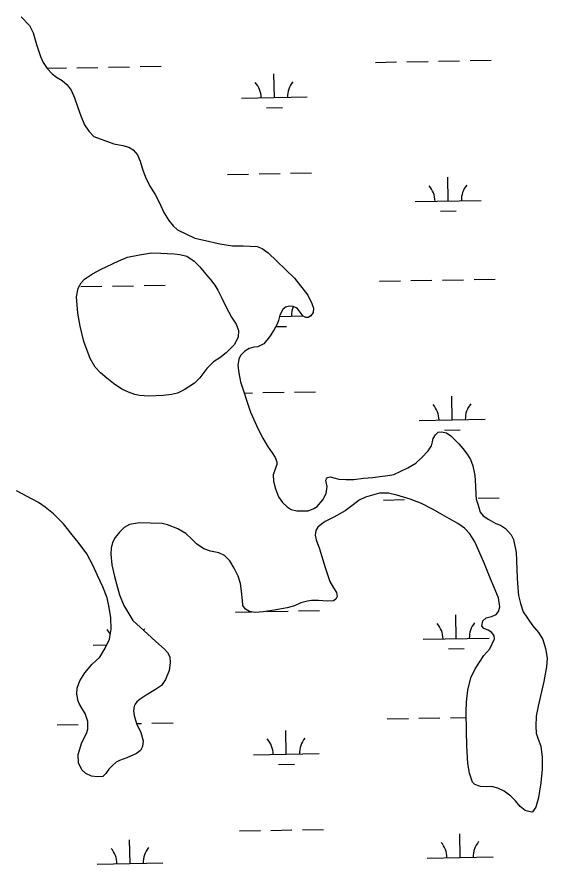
# Model space of a CAD drawing. Extents: x 3925854 to 3964121, y 224593 to 250589.
# Drawn here: x 3936067 to 3936873, y 231005 to 232292 of the extents above; entities that cross this region are included whole.
import ezdxf

# ---------------------------------------------------------------- set-up
doc = ezdxf.new("R2010")
doc.units = 0
doc.layers.add('V-WETL-SWMP', color=7, linetype='Continuous')

msp = doc.modelspace()

# ---------------------------------------------------------------- linework, layer by layer
at = {"layer": 'V-WETL-SWMP'}
for p, q in [((3936073.763, 232292.168), (3936086.148, 232279.149)), ((3936086.148, 232279.149), (3936092.134, 232267.94)), ((3936092.134, 232267.94), (3936097.112, 232250.53)), ((3936097.112, 232250.53), (3936102.888, 232232.119)), ((3936102.888, 232232.119), (3936107.077, 232222.712)), ((3936107.077, 232222.712), (3936113.266, 232213.703)), ((3936612.214, 232223.14), (3936644.208, 232223.722)), ((3936660.206, 232224.013), (3936692.2, 232224.595)), ((3936708.198, 232224.885), (3936740.192, 232225.467)), ((3936756.19, 232225.758), (3936788.184, 232226.34)), ((3936113.019, 232214.063), (3936142.383, 232214.597)), ((3936113.266, 232213.703), (3936120.856, 232205.691)), ((3936158.381, 232214.888), (3936190.375, 232215.47)), ((3936206.373, 232215.761), (3936238.367, 232216.342)), ((3936254.365, 232216.633), (3936286.359, 232217.215)), ((3936120.856, 232205.691), (3936127.251, 232200.882)), ((3936127.251, 232200.882), (3936136.046, 232195.67)), ((3936458.57, 232169.596), (3936457.915, 232205.59)), ((3936136.046, 232195.67), (3936143.638, 232189.059)), ((3936143.638, 232189.059), (3936149.629, 232180.849)), ((3936149.629, 232180.849), (3936154.814, 232169.24)), ((3936154.814, 232169.24), (3936159.796, 232154.631)), ((3936408.578, 232168.687), (3936508.561, 232170.505)), ((3936159.796, 232154.631), (3936164.179, 232141.624)), ((3936446.852, 232153.949), (3936470.848, 232154.386)), ((3936164.179, 232141.624), (3936169.762, 232128.014)), ((3936169.762, 232128.014), (3936176.351, 232118.604)), ((3936176.351, 232118.604), (3936184.341, 232110.392)), ((3936184.341, 232110.392), (3936214.532, 232099.15)), ((3936214.532, 232099.15), (3936228.131, 232096.532)), ((3936228.131, 232096.532), (3936237.329, 232094.119)), ((3936237.329, 232094.119), (3936244.125, 232090.31)), ((3936244.125, 232090.31), (3936250.716, 232082.5)), ((3936250.716, 232082.5), (3936254.504, 232072.893)), ((3936254.504, 232072.893), (3936258.887, 232059.485)), ((3936258.887, 232059.485), (3936263.87, 232045.876)), ((3936483.256, 232054.594), (3936515.251, 232055.176)), ((3936263.87, 232045.876), (3936270.454, 232033.265)), ((3936387.272, 232052.849), (3936419.267, 232053.43)), ((3936435.264, 232053.721), (3936467.259, 232054.303)), ((3936722.905, 232012.514), (3936722.251, 232048.508)), ((3936270.454, 232033.265), (3936277.241, 232022.054)), ((3936277.241, 232022.054), (3936284.025, 232009.643)), ((3936284.025, 232009.643), (3936290.807, 231994.832)), ((3936672.913, 232011.605), (3936772.897, 232013.423)), ((3936290.807, 231994.832), (3936297.993, 231983.021)), ((3936711.188, 231996.867), (3936735.184, 231997.303)), ((3936297.993, 231983.021), (3936304.783, 231974.61)), ((3936304.783, 231974.61), (3936311.176, 231968.601)), ((3936311.176, 231968.601), (3936337.763, 231955.764)), ((3936337.763, 231955.764), (3936354.162, 231952.541)), ((3936354.162, 231952.541), (3936375.559, 231947.512)), ((3936375.559, 231947.512), (3936395.158, 231944.486)), ((3936395.158, 231944.486), (3936411.16, 231944.265)), ((3936411.16, 231944.265), (3936432.363, 231943.437)), ((3936432.363, 231943.437), (3936440.16, 231940.026)), ((3936440.16, 231940.026), (3936449.353, 231933.813)), ((3936449.353, 231933.813), (3936489.309, 231894.954)), ((3936489.309, 231894.954), (3936509.478, 231869.523)), ((3936618.262, 231890.52), (3936650.256, 231891.102)), ((3936666.254, 231891.393), (3936698.248, 231891.975)), ((3936714.246, 231892.265), (3936746.24, 231892.847)), ((3936762.238, 231893.138), (3936794.232, 231893.72)), ((3936164.429, 231882.268), (3936196.423, 231882.85)), ((3936212.421, 231883.141), (3936244.415, 231883.722)), ((3936260.413, 231884.013), (3936292.407, 231884.595)), ((3936509.478, 231869.523), (3936515.462, 231856.713)), ((3936475.648, 231850.964), (3936471.243, 231847.569)), ((3936481.851, 231852.356), (3936475.648, 231850.964)), ((3936487.052, 231852.149), (3936481.851, 231852.356)), ((3936493.049, 231849.341), (3936487.052, 231852.149)), ((3936497.642, 231843.534), (3936493.049, 231849.341)), ((3936515.462, 231856.713), (3936518.053, 231849.508)), ((3936518.053, 231849.508), (3936517.445, 231843.108)), ((3936466.831, 231838.774), (3936464.82, 231830.575)), ((3936466.398, 231837.008), (3936502.519, 231837.665)), ((3936471.243, 231847.569), (3936466.831, 231838.774)), ((3936502.635, 231837.526), (3936497.642, 231843.534)), ((3936506.433, 231835.121), (3936502.635, 231837.526)), ((3936514.037, 231837.711), (3936510.033, 231835.316)), ((3936517.445, 231843.108), (3936514.037, 231837.711)), ((3936514.142, 231837.877), (3936514.609, 231837.885)), ((3936463.012, 231824.977), (3936457.999, 231815.982)), ((3936464.82, 231830.575), (3936463.012, 231824.977)), ((3936510.033, 231835.316), (3936506.433, 231835.121)), ((3936457.999, 231815.982), (3936451.185, 231805.989)), ((3936461.062, 231821.478), (3936476.896, 231821.766)), ((3936451.185, 231805.989), (3936442.369, 231795.399)), ((3936420.356, 231788.027), (3936413.55, 231784.035)), ((3936427.16, 231790.018), (3936420.356, 231788.027)), ((3936433.562, 231791.01), (3936427.16, 231790.018)), ((3936442.369, 231795.399), (3936433.562, 231791.01)), ((3936404.733, 231772.245), (3936403.119, 231762.445)), ((3936407.34, 231777.442), (3936404.733, 231772.245)), ((3936413.55, 231784.035), (3936407.34, 231777.442)), ((3936403.119, 231762.445), (3936404.705, 231751.241)), ((3936404.705, 231751.241), (3936407.287, 231737.435)), ((3936407.287, 231737.435), (3936422.229, 231691.208)), ((3936412.735, 231720.582), (3936425.315, 231720.81)), ((3936441.312, 231721.101), (3936473.307, 231721.683)), ((3936489.304, 231721.974), (3936521.299, 231722.556)), ((3936728.953, 231679.894), (3936728.299, 231715.888)), ((3936422.229, 231691.208), (3936434.197, 231665.588)), ((3936678.961, 231678.985), (3936778.945, 231680.803)), ((3936434.197, 231665.588), (3936440.98, 231652.177)), ((3936700.023, 231651.235), (3936703.43, 231656.831)), ((3936703.43, 231656.831), (3936707.836, 231660.826)), ((3936707.836, 231660.826), (3936712.638, 231661.62)), ((3936712.638, 231661.62), (3936720.238, 231660.21)), ((3936717.236, 231664.247), (3936741.232, 231664.683)), ((3936720.238, 231660.21), (3936726.832, 231655.4)), ((3936440.98, 231652.177), (3936448.165, 231639.765)), ((3936697.408, 231640.437), (3936699.016, 231646.235)), ((3936699.016, 231646.235), (3936700.023, 231651.235)), ((3936726.832, 231655.4), (3936739.018, 231643.182)), ((3936739.018, 231643.182), (3936745.21, 231636.373)), ((3936448.165, 231639.765), (3936455.153, 231629.754)), ((3936682.982, 231622.453), (3936692.397, 231632.842)), ((3936692.397, 231632.842), (3936697.408, 231640.437)), ((3936745.21, 231636.373), (3936751.8, 231627.563)), ((3936455.153, 231629.754), (3936459.945, 231622.747)), ((3936459.945, 231622.747), (3936462.536, 231615.942)), ((3936673.569, 231613.864), (3936682.982, 231622.453)), ((3936751.8, 231627.563), (3936756.59, 231619.555)), ((3936756.59, 231619.555), (3936760.378, 231609.748)), ((3936460.323, 231606.143), (3936456.909, 231596.146)), ((3936462.331, 231611.742), (3936460.323, 231606.143)), ((3936462.536, 231615.942), (3936462.331, 231611.742)), ((3936640.141, 231596.905), (3936661.757, 231606.678)), ((3936661.757, 231606.678), (3936673.569, 231613.864)), ((3936760.378, 231609.748), (3936763.359, 231595.142)), ((3936456.909, 231596.146), (3936457.096, 231586.344)), ((3936537.715, 231590.239), (3936539.318, 231592.037)), ((3936539.318, 231592.037), (3936543.32, 231593.032)), ((3936543.32, 231593.032), (3936548.919, 231591.824)), ((3936548.919, 231591.824), (3936556.718, 231589.814)), ((3936594.325, 231590.964), (3936608.129, 231591.946)), ((3936608.129, 231591.946), (3936619.133, 231593.532)), ((3936619.133, 231593.532), (3936630.937, 231595.117)), ((3936630.937, 231595.117), (3936640.141, 231596.905)), ((3936763.359, 231595.142), (3936764.539, 231579.538)), ((3936457.096, 231586.344), (3936460.482, 231574.938)), ((3936537.112, 231588.239), (3936537.715, 231590.239)), ((3936537.509, 231585.438), (3936537.112, 231588.239)), ((3936538.699, 231578.235), (3936537.509, 231585.438)), ((3936556.718, 231589.814), (3936567.118, 231589)), ((3936567.118, 231589), (3936579.32, 231589.184)), ((3936579.32, 231589.184), (3936594.325, 231590.964)), ((3936764.539, 231579.538), (3936764.721, 231565.935)), ((3936099.794, 231554.21), (3936066.412, 231572.057)), ((3936460.482, 231574.938), (3936465.067, 231562.93)), ((3936532.472, 231558.24), (3936537.285, 231567.836)), ((3936537.285, 231567.836), (3936538.699, 231578.235)), ((3936618.299, 231568.129), (3936597.088, 231562.356)), ((3936631.902, 231568.111), (3936618.299, 231568.129)), ((3936644.9, 231565.493), (3936631.902, 231568.111)), ((3936764.721, 231565.935), (3936765.312, 231559.134)), ((3936110.186, 231546.995), (3936099.794, 231554.21)), ((3936465.067, 231562.93), (3936470.856, 231554.321)), ((3936470.856, 231554.321), (3936478.049, 231547.51)), ((3936523.857, 231547.85), (3936532.472, 231558.24)), ((3936587.48, 231557.568), (3936578.469, 231550.578)), ((3936597.088, 231562.356), (3936587.48, 231557.568)), ((3936624.31, 231557.9), (3936656.304, 231558.482)), ((3936665.096, 231559.466), (3936644.9, 231565.493)), ((3936682.09, 231552.642), (3936665.096, 231559.466)), ((3936765.312, 231559.134), (3936768.701, 231550.328)), ((3936768.286, 231560.518), (3936800.281, 231561.1)), ((3936122.975, 231536.777), (3936110.186, 231546.995)), ((3936478.049, 231547.51), (3936484.045, 231543.702)), ((3936484.045, 231543.702), (3936492.843, 231541.49)), ((3936492.843, 231541.49), (3936509.846, 231541.467)), ((3936509.846, 231541.467), (3936518.852, 231545.256)), ((3936518.852, 231545.256), (3936523.857, 231547.85)), ((3936566.256, 231541.593), (3936549.04, 231532.014)), ((3936578.469, 231550.578), (3936566.256, 231541.593)), ((3936699.081, 231544.218), (3936682.09, 231552.642)), ((3936710.474, 231537.602), (3936699.081, 231544.218)), ((3936768.701, 231550.328), (3936771.687, 231539.322)), ((3936138.157, 231521.554), (3936122.975, 231536.777)), ((3936549.04, 231532.014), (3936536.029, 231525.43)), ((3936724.866, 231529.582), (3936710.474, 231537.602)), ((3936737.659, 231522.164), (3936724.866, 231529.582)), ((3936771.687, 231539.322), (3936776.281, 231534.115)), ((3936776.281, 231534.115), (3936784.675, 231528.303)), ((3936784.675, 231528.303), (3936795.268, 231522.088)), ((3936151.338, 231505.134), (3936138.157, 231521.554)), ((3936230.366, 231516.032), (3936222.955, 231509.04)), ((3936238.573, 231520.821), (3936230.366, 231516.032)), ((3936253.579, 231523.202), (3936238.573, 231520.821)), ((3936269.981, 231522.58), (3936253.579, 231523.202)), ((3936288.184, 231522.356), (3936269.981, 231522.58)), ((3936296.382, 231520.145), (3936288.184, 231522.356)), ((3936311.777, 231514.324), (3936296.382, 231520.145)), ((3936324.169, 231506.906), (3936311.777, 231514.324)), ((3936524.816, 231516.843), (3936521.608, 231511.447)), ((3936530.422, 231521.037), (3936524.816, 231516.843)), ((3936536.029, 231525.43), (3936530.422, 231521.037)), ((3936747.651, 231515.349), (3936737.659, 231522.164)), ((3936755.641, 231506.537), (3936747.651, 231515.349)), ((3936795.268, 231522.088), (3936802.666, 231519.478)), ((3936802.666, 231519.478), (3936809.861, 231514.667)), ((3936809.861, 231514.667), (3936818.45, 231505.054)), ((3936160.525, 231493.92), (3936151.338, 231505.134)), ((3936222.955, 231509.04), (3936216.744, 231501.047)), ((3936332.76, 231499.094), (3936324.169, 231506.906)), ((3936521.608, 231511.447), (3936520.799, 231504.647)), ((3936520.799, 231504.647), (3936522.19, 231497.444)), ((3936763.626, 231494.125), (3936755.641, 231506.537)), ((3936818.45, 231505.054), (3936822.241, 231497.848)), ((3936173.304, 231476.3), (3936160.525, 231493.92)), ((3936212.733, 231493.251), (3936210.521, 231484.652)), ((3936216.744, 231501.047), (3936212.733, 231493.251)), ((3936340.352, 231491.482), (3936332.76, 231499.094)), ((3936351.343, 231483.667), (3936340.352, 231491.482)), ((3936522.19, 231497.444), (3936527.373, 231483.835)), ((3936769.41, 231480.915), (3936763.626, 231494.125)), ((3936822.241, 231497.848), (3936826.015, 231478.04)), ((3936182.881, 231457.884), (3936173.304, 231476.3)), ((3936210.521, 231484.652), (3936209.909, 231475.852)), ((3936209.909, 231475.852), (3936211.688, 231459.247)), ((3936361.34, 231480.253), (3936351.343, 231483.667)), ((3936373.939, 231477.836), (3936361.34, 231480.253)), ((3936382.935, 231473.423), (3936373.939, 231477.836)), ((3936527.373, 231483.835), (3936535.937, 231455.218)), ((3936777.984, 231460.7), (3936769.41, 231480.915)), ((3936826.015, 231478.04), (3936826.999, 231465.837)), ((3936390.926, 231465.611), (3936382.935, 231473.423)), ((3936397.512, 231454.401), (3936390.926, 231465.611)), ((3936826.999, 231465.837), (3936827.564, 231439.231)), ((3936189.863, 231443.273), (3936182.881, 231457.884)), ((3936211.688, 231459.247), (3936215.665, 231441.438)), ((3936403.697, 231442.191), (3936397.512, 231454.401)), ((3936535.937, 231455.218), (3936543.11, 231434.206)), ((3936787.156, 231438.084), (3936777.984, 231460.7)), ((3936197.841, 231425.859), (3936189.863, 231443.273)), ((3936215.665, 231441.438), (3936223.03, 231414.024)), ((3936407.083, 231431.184), (3936403.697, 231442.191)), ((3936792.74, 231424.875), (3936787.156, 231438.084)), ((3936827.564, 231439.231), (3936828.745, 231424.627)), ((3936204.221, 231409.448), (3936197.841, 231425.859)), ((3936408.468, 231419.581), (3936407.083, 231431.184)), ((3936543.11, 231434.206), (3936548.298, 231424.597)), ((3936548.298, 231424.597), (3936553.289, 231417.189)), ((3936799.52, 231409.463), (3936792.74, 231424.875)), ((3936828.745, 231424.627), (3936829.93, 231412.824)), ((3936223.03, 231414.024), (3936229.61, 231397.813)), ((3936410.05, 231405.376), (3936408.468, 231419.581)), ((3936554.082, 231411.187), (3936552.076, 231407.389)), ((3936553.289, 231417.189), (3936554.082, 231411.187)), ((3936829.93, 231412.824), (3936832.715, 231400.818)), ((3936207.602, 231394.641), (3936204.221, 231409.448)), ((3936410.84, 231397.774), (3936410.05, 231405.376)), ((3936498.86, 231401.458), (3936489.052, 231397.071)), ((3936508.865, 231404.046), (3936498.86, 231401.458)), ((3936515.067, 231405.238), (3936508.865, 231404.046)), ((3936525.469, 231405.024), (3936515.067, 231405.238)), ((3936538.87, 231404.206), (3936525.469, 231405.024)), ((3936548.672, 231404.793), (3936538.87, 231404.206)), ((3936552.076, 231407.389), (3936548.672, 231404.793)), ((3936801.302, 231395.459), (3936799.52, 231409.463)), ((3936832.715, 231400.818), (3936837.098, 231388.01)), ((3936209.981, 231378.635), (3936207.602, 231394.641)), ((3936229.61, 231397.813), (3936243.581, 231374.59)), ((3936399.368, 231387.609), (3936423.965, 231388.056)), ((3936414.633, 231391.968), (3936410.84, 231397.774)), ((3936420.829, 231388.559), (3936414.633, 231391.968)), ((3936429.629, 231387.147), (3936420.829, 231388.559)), ((3936441.432, 231387.932), (3936429.629, 231387.147)), ((3936458.438, 231390.51), (3936441.432, 231387.932)), ((3936447.36, 231388.481), (3936479.355, 231389.063)), ((3936477.846, 231394.085), (3936458.438, 231390.51)), ((3936489.052, 231397.071), (3936477.846, 231394.085)), ((3936495.353, 231389.354), (3936527.347, 231389.936)), ((3936795.686, 231384.064), (3936799.493, 231388.46)), ((3936799.493, 231388.46), (3936801.302, 231395.459)), ((3936837.098, 231388.01), (3936851.074, 231367.388)), ((3936210.358, 231361.432), (3936209.981, 231378.635)), ((3936243.581, 231374.59), (3936255.17, 231364.173)), ((3936735.001, 231347.274), (3936734.347, 231383.268)), ((3936773.859, 231366.29), (3936775.47, 231374.089)), ((3936775.47, 231374.089), (3936780.477, 231378.683)), ((3936780.477, 231378.683), (3936788.681, 231380.673)), ((3936788.681, 231380.673), (3936795.686, 231384.064)), ((3936207.738, 231346.233), (3936210.358, 231361.432)), ((3936255.17, 231364.173), (3936265.558, 231354.358)), ((3936776.855, 231362.885), (3936773.859, 231366.29)), ((3936783.653, 231360.076), (3936776.855, 231362.885)), ((3936789.449, 231356.468), (3936783.653, 231360.076)), ((3936851.074, 231367.388), (3936860.261, 231356.574)), ((3936265.558, 231354.358), (3936278.545, 231342.739)), ((3936685.009, 231346.365), (3936784.993, 231348.183)), ((3936786.016, 231331.668), (3936793.437, 231346.861)), ((3936792.643, 231351.663), (3936789.449, 231356.468)), ((3936793.437, 231346.861), (3936792.643, 231351.663)), ((3936860.261, 231356.574), (3936866.648, 231345.764)), ((3936183.184, 231337.24), (3936203.795, 231337.615)), ((3936201.519, 231332.639), (3936207.738, 231346.233)), ((3936278.545, 231342.739), (3936291.332, 231331.12)), ((3936282.607, 231339.048), (3936283.168, 231339.058)), ((3936866.648, 231345.764), (3936871.03, 231332.156)), ((3936193.3, 231319.047), (3936201.519, 231332.639)), ((3936291.332, 231331.12), (3936296.327, 231326.313)), ((3936296.327, 231326.313), (3936299.518, 231319.507)), ((3936723.284, 231331.627), (3936747.28, 231332.063)), ((3936763.972, 231301.492), (3936777.001, 231321.478)), ((3936777.001, 231321.478), (3936786.016, 231331.668)), ((3936871.03, 231332.156), (3936873.212, 231317.551)), ((3936170.664, 231295.073), (3936181.684, 231308.661)), ((3936181.684, 231308.661), (3936193.3, 231319.047)), ((3936300.306, 231310.305), (3936298.491, 231298.705)), ((3936299.518, 231319.507), (3936300.306, 231310.305)), ((3936873.212, 231317.551), (3936872.394, 231304.15)), ((3936298.491, 231298.705), (3936293.072, 231285.11)), ((3936757.153, 231287.899), (3936763.972, 231301.492)), ((3936872.394, 231304.15), (3936868.364, 231282.151)), ((3936158.832, 231271.885), (3936162.847, 231283.082)), ((3936162.847, 231283.082), (3936170.664, 231295.073)), ((3936293.072, 231285.11), (3936287.059, 231276.117)), ((3936752.727, 231268.701), (3936757.153, 231287.899)), ((3936158.42, 231263.084), (3936158.832, 231271.885)), ((3936278.049, 231269.727), (3936263.835, 231261.145)), ((3936287.059, 231276.117), (3936278.049, 231269.727)), ((3936868.364, 231282.151), (3936859.513, 231244.757)), ((3936160.406, 231252.28), (3936158.42, 231263.084)), ((3936263.835, 231261.145), (3936254.426, 231255.156)), ((3936750.904, 231251.301), (3936752.727, 231268.701)), ((3936162.201, 231247.876), (3936160.406, 231252.28)), ((3936167.19, 231239.068), (3936162.201, 231247.876)), ((3936245.211, 231244.767), (3936244.401, 231237.566)), ((3936246.815, 231247.765), (3936245.211, 231244.767)), ((3936249.42, 231251.362), (3936246.815, 231247.765)), ((3936254.426, 231255.156), (3936249.42, 231251.362)), ((3936750.083, 231235.499), (3936750.904, 231251.301)), ((3936859.513, 231244.757), (3936856.693, 231229.558)), ((3936170.783, 231233.663), (3936167.19, 231239.068)), ((3936174.768, 231221.255), (3936170.783, 231233.663)), ((3936244.401, 231237.566), (3936245.391, 231230.164)), ((3936750.645, 231207.094), (3936750.083, 231235.499)), ((3936174.953, 231209.853), (3936174.768, 231221.255)), ((3936245.391, 231230.164), (3936248.976, 231218.357)), ((3936248.976, 231218.357), (3936255.759, 231204.346)), ((3936248.982, 231218.346), (3936256.511, 231218.482)), ((3936272.509, 231218.773), (3936304.504, 231219.355)), ((3936630.358, 231225.28), (3936662.352, 231225.862)), ((3936678.35, 231226.153), (3936710.344, 231226.735)), ((3936726.342, 231227.025), (3936750.242, 231227.46)), ((3936856.693, 231229.558), (3936856.073, 231214.356)), ((3936128.533, 231216.155), (3936160.527, 231216.737)), ((3936173.143, 231202.855), (3936174.953, 231209.853)), ((3936476.714, 231171.736), (3936476.059, 231207.73)), ((3936751.016, 231184.49), (3936750.645, 231207.094)), ((3936856.073, 231214.356), (3936856.458, 231203.354)), ((3936165.924, 231189.462), (3936173.143, 231202.855)), ((3936255.759, 231204.346), (3936258.943, 231191.74)), ((3936856.458, 231203.354), (3936859.049, 231196.149)), ((3936859.049, 231196.149), (3936863.834, 231183.741)), ((3936160.499, 231171.266), (3936165.924, 231189.462)), ((3936257.932, 231183.339), (3936255.323, 231177.342)), ((3936258.943, 231191.74), (3936257.932, 231183.339)), ((3936752.98, 231157.483), (3936751.016, 231184.49)), ((3936863.834, 231183.741), (3936866.012, 231166.935)), ((3936160.683, 231158.464), (3936160.499, 231171.266)), ((3936248.916, 231172.55), (3936234.305, 231166.168)), ((3936255.323, 231177.342), (3936248.916, 231172.55)), ((3936426.722, 231170.827), (3936526.705, 231172.645)), ((3936866.012, 231166.935), (3936865.988, 231148.732)), ((3936165.669, 231147.655), (3936160.683, 231158.464)), ((3936212.286, 231154.395), (3936206.878, 231149.001)), ((3936218.094, 231159.588), (3936212.286, 231154.395)), ((3936223.298, 231162.182), (3936218.094, 231159.588)), ((3936234.305, 231166.168), (3936223.298, 231162.182)), ((3936464.996, 231156.089), (3936488.992, 231156.526)), ((3936755.362, 231142.877), (3936752.98, 231157.483)), ((3936172.063, 231142.046), (3936165.669, 231147.655)), ((3936180.459, 231138.234), (3936172.063, 231142.046)), ((3936202.268, 231142.206), (3936197.861, 231137.611)), ((3936206.878, 231149.001), (3936202.268, 231142.206)), ((3936759.744, 231128.869), (3936755.362, 231142.877)), ((3936865.988, 231148.732), (3936863.96, 231128.131)), ((3936189.259, 231137.222), (3936180.459, 231138.234)), ((3936197.861, 231137.611), (3936189.259, 231137.222)), ((3936763.34, 231125.464), (3936759.744, 231128.869)), ((3936863.96, 231128.131), (3936860.13, 231105.933)), ((3936772.138, 231122.651), (3936763.34, 231125.464)), ((3936780.739, 231122.24), (3936772.138, 231122.651)), ((3936788.74, 231122.43), (3936780.739, 231122.24)), ((3936798.339, 231120.016), (3936788.74, 231122.43)), ((3936807.934, 231115.203), (3936798.339, 231120.016)), ((3936817.926, 231107.989), (3936807.934, 231115.203)), ((3936825.318, 231100.778), (3936817.926, 231107.989)), ((3936860.13, 231105.933), (3936856.311, 231091.335)), ((3936832.508, 231092.167), (3936825.318, 231100.778)), ((3936839.901, 231086.156), (3936832.508, 231092.167)), ((3936856.311, 231091.335), (3936853.705, 231087.538)), ((3936843.3, 231084.951), (3936839.901, 231086.156)), ((3936850.3, 231083.742), (3936843.3, 231084.951)), ((3936851.1, 231083.941), (3936850.3, 231083.742)), ((3936853.705, 231087.538), (3936851.1, 231083.941)), ((3936405.416, 231054.989), (3936437.411, 231055.57)), ((3936453.408, 231055.861), (3936485.403, 231056.443)), ((3936501.401, 231056.734), (3936533.395, 231057.316)), ((3936741.049, 231014.654), (3936740.395, 231050.648)), ((3936239.224, 231005.529), (3936238.57, 231041.523)), ((3936691.057, 231013.745), (3936791.041, 231015.563)), ((3936189.232, 231004.62), (3936289.216, 231006.438))]:
    msp.add_line(p, q, dxfattribs=at)
msp.add_lwpolyline([(3936267.795, 231716.029), (3936260.459, 231716.436), (3936253.52, 231716.643), (3936246.583, 231718.238), (3936236.673, 231721.622), (3936226.766, 231726.394), (3936213.89, 231735.135), (3936203.788, 231743.079), (3936194.083, 231751.221), (3936186.164, 231759.956), (3936178.448, 231772.854), (3936168.767, 231798.84), (3936163.444, 231822.045), (3936159.704, 231842.076), (3936157.952, 231866.863), (3936160.348, 231879.747), (3936165.117, 231887.87), (3936169.884, 231893.614), (3936181.989, 231901.925), (3936194.291, 231908.452), (3936222.265, 231921.7), (3936235.358, 231926.838), (3936253.406, 231930.779), (3936272.048, 231933.729), (3936285.926, 231933.314), (3936306.149, 231932.098), (3936315.07, 231931.293), (3936325.377, 231928.702), (3936336.867, 231921.152), (3936345.182, 231912.219), (3936353.893, 231901.897), (3936361.218, 231893.56), (3936368.344, 231884.628), (3936372.696, 231876.691), (3936378.628, 231864.589), (3936385.153, 231851.296), (3936393.461, 231835.82), (3936400.584, 231825.103), (3936404.339, 231815.383), (3936403.731, 231805.668), (3936397.371, 231793.78), (3936385.26, 231781.702), (3936375.931, 231774.179), (3936366.208, 231768.046), (3936355.884, 231757.947), (3936345.158, 231743.686), (3936337.217, 231735.567), (3936321.342, 231725.476), (3936311.421, 231720.532), (3936302.298, 231718.561), (3936289.804, 231716.793)], close=True, dxfattribs=at)
for centre, start, end in [((3936403.327, 232169.066), 0.269879, 41.813537), ((3936513.795, 232171.075), 140.269876, 181.813534), ((3936667.663, 232011.984), 0.269879, 41.813537), ((3936778.13, 232013.993), 140.269876, 181.813534), ((3936519.843, 231838.455), 157.353754, 181.813534), ((3936673.711, 231679.364), 0.269879, 41.813537), ((3936784.178, 231681.373), 140.269876, 181.813534), ((3936177.934, 231337.619), 27.865655, 41.813537), ((3936288.401, 231339.628), 140.269876, 144.749498), ((3936679.759, 231346.744), 0.269879, 41.813537), ((3936790.226, 231348.753), 140.269876, 181.813534), ((3936421.471, 231171.206), 0.269879, 41.813537), ((3936531.939, 231173.215), 140.269876, 181.813534), ((3936796.274, 231016.133), 140.269876, 181.813534), ((3936183.982, 231004.999), 0.269879, 41.813537), ((3936294.449, 231007.008), 140.269876, 181.813534), ((3936685.807, 231014.124), 0.269879, 41.813537)]:
    msp.add_arc(centre, 35.246, start, end, dxfattribs=at)

doc.saveas('drawing.dxf')
